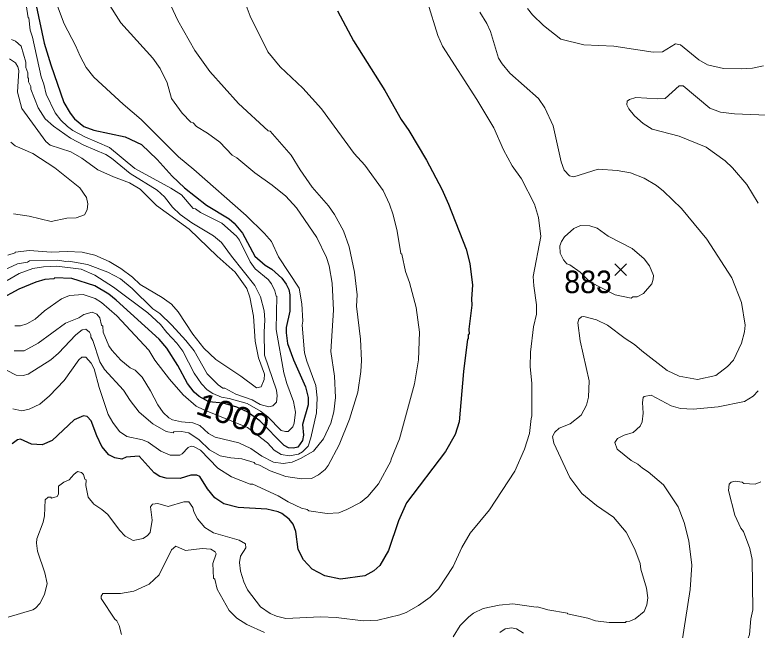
# Model space of a CAD drawing. Extents: x 265.7 to 292.1, y 7676.2 to 7704.2.
# Drawn here: x 269.67 to 272.305, y 7697.714 to 7699.898 of the extents above; entities that cross this region are included whole.
import ezdxf
from ezdxf.enums import TextEntityAlignment as Align

# ---------------------------------------------------------------- set-up
doc = ezdxf.new("R2010")
doc.units = 0
doc.header["$LTSCALE"] = 0.032
for name, color, linetype, lineweight in [('1', 7, 'Continuous', 25), ('2', 7, 'Continuous', 13), ('21', 7, 'Continuous', 25)]:
    doc.layers.add(name, color=color, linetype=linetype, lineweight=lineweight)
doc.layers.add('61', color=7, linetype='Continuous')

msp = doc.modelspace()

# ---------------------------------------------------------------- linework, layer by layer
at = {"layer": '1'}
for points in [[(269.7462, 7699.9316), (269.7741, 7699.7975), (269.7972, 7699.7209), (269.8443, 7699.5869), (269.8667, 7699.5486), (269.8818, 7699.5294), (269.9145, 7699.5023), (269.9505, 7699.4887), (270.0622, 7699.4648), (270.1196, 7699.4384), (270.1755, 7699.385), (270.2281, 7699.3251), (270.2728, 7699.2836), (270.351, 7699.2222), (270.4308, 7699.1743), (270.4492, 7699.1592), (270.4779, 7699.1233), (270.5218, 7699.0411), (270.5585, 7699.0099), (270.5825, 7698.9956), (270.6184, 7698.9629), (270.6335, 7698.9421), (270.6423, 7698.923)], [(270.8154, 7699.9125), (270.8721, 7699.8055), (270.983, 7699.63), (271.0421, 7699.5262), (271.0692, 7699.4879), (271.1314, 7699.3826), (271.1857, 7699.2797), (271.2096, 7699.2262)], [(271.2096, 7699.2262), (271.2719, 7699.0666), (271.2854, 7699.0155), (271.2942, 7698.9389), (271.291, 7698.8895), (271.2926, 7698.8671), (271.2815, 7698.7825)], [(270.6598, 7698.674), (270.7021, 7698.5783), (270.7117, 7698.54), (270.7117, 7698.5144), (270.691, 7698.4442), (270.6942, 7698.4059), (270.6918, 7698.3868), (270.6742, 7698.3636), (270.6591, 7698.3596), (270.6415, 7698.3612), (270.6263, 7698.37), (270.5396, 7698.4569), (270.4943, 7698.489), (270.4585, 7698.506), (270.4095, 7698.5192), (270.3586, 7698.5249), (270.3247, 7698.5431), (270.3071, 7698.5583), (270.2824, 7698.5894), (270.2481, 7698.6533), (270.209, 7698.7155), (270.1819, 7698.7474), (270.0302, 7698.8855), (270.0031, 7698.9062), (269.9537, 7698.9365), (269.8723, 7698.9621), (269.8124, 7698.9645), (269.8084, 7698.9613), (269.7765, 7698.9589), (269.7446, 7698.9493), (269.6839, 7698.9246), (269.6137, 7698.8863)], [(270.6423, 7698.923), (270.6463, 7698.9038), (270.6463, 7698.8464), (270.6335, 7698.7889), (270.6327, 7698.7698), (270.6383, 7698.7315), (270.6598, 7698.674)], [(271.2815, 7698.7825), (271.283, 7698.7642), (271.2799, 7698.7618), (271.2791, 7698.7482), (271.2767, 7698.7466), (271.2623, 7698.6325), (271.2471, 7698.4538), (271.2328, 7698.4091), (271.1985, 7698.3484), (271.0604, 7698.1657), (271.0317, 7698.1019), (270.9966, 7697.9973), (270.9655, 7697.9439), (270.9439, 7697.9247), (270.9128, 7697.9072), (270.8266, 7697.8952), (270.7708, 7697.9064), (270.7253, 7697.9303), (270.6949, 7697.9638), (270.6758, 7698.0005), (270.667, 7698.0644), (270.6582, 7698.0899), (270.6439, 7698.1075), (270.6184, 7698.1282), (270.6048, 7698.1346), (270.5649, 7698.1434), (270.4628, 7698.1489), (270.4117, 7698.1625), (270.3798, 7698.1841), (270.3534, 7698.216), (270.3263, 7698.2591), (270.3159, 7698.2646), (270.2952, 7698.2646), (270.2569, 7698.2519), (270.2074, 7698.2535), (270.1851, 7698.2599), (270.1651, 7698.2726), (270.1109, 7698.3317), (270.0654, 7698.3285), (270.0502, 7698.3213), (270.0255, 7698.3253), (270.0031, 7698.3365), (269.9792, 7698.366), (269.9608, 7698.4043), (269.9409, 7698.457), (269.9273, 7698.4721), (269.9138, 7698.4745), (269.881, 7698.4609), (269.802, 7698.3875), (269.7669, 7698.3716), (269.7286, 7698.3748), (269.6903, 7698.3915), (269.68, 7698.3899), (269.6608, 7698.3756)]]:
    msp.add_lwpolyline(points, dxfattribs=at)
at = {"layer": '2'}
for points in [[(269.6409, 7698.6365), (269.6744, 7698.619), (269.6999, 7698.6182), (269.7175, 7698.6229), (269.7973, 7698.6732), (269.8244, 7698.6971), (269.8866, 7698.7618), (269.909, 7698.7801), (269.9225, 7698.7825), (269.9345, 7698.7722), (269.9393, 7698.7626), (269.9393, 7698.7546), (269.9473, 7698.7426), (269.9712, 7698.666), (269.988, 7698.6397), (270.0558, 7698.5655), (270.0789, 7698.5288), (270.1116, 7698.4881), (270.1595, 7698.4458), (270.2074, 7698.4187), (270.2321, 7698.4139), (270.2345, 7698.4179), (270.2617, 7698.4195), (270.2872, 7698.4147), (270.3247, 7698.3899), (270.3614, 7698.354), (270.3989, 7698.3333), (270.4372, 7698.3253), (270.4755, 7698.3221), (270.5202, 7698.3093), (270.5234, 7698.3046), (270.5386, 7698.2998), (270.5761, 7698.2798), (270.6319, 7698.2599), (270.6878, 7698.2511), (270.7229, 7698.2527), (270.7484, 7698.2655), (270.7716, 7698.2838), (270.7827, 7698.299), (270.821, 7698.3724), (270.8585, 7698.4634), (270.8873, 7698.5591), (270.8984, 7698.6325), (270.9008, 7698.6708), (270.8968, 7698.7474), (270.8833, 7698.8639), (270.8849, 7698.9038), (270.8761, 7698.9852), (270.8569, 7699.0746), (270.837, 7699.132), (270.8051, 7699.1895), (270.7835, 7699.2198), (270.7261, 7699.2869), (270.683, 7699.3475), (270.6511, 7699.4002), (270.5769, 7699.4855), (270.5689, 7699.4863), (270.4635, 7699.5829), (270.3622, 7699.697), (270.3095, 7699.772), (270.2489, 7699.8781), (270.1515, 7700.088)], [(270.4524, 7700.0369), (270.505, 7699.8933), (270.5681, 7699.7672), (270.612, 7699.713), (270.6926, 7699.6379), (270.7588, 7699.5645), (270.8745, 7699.4065)], [(269.6696, 7698.7937), (269.6903, 7698.7945), (269.7127, 7698.8009), (269.7422, 7698.8176), (269.7757, 7698.8472), (269.8356, 7698.8903), (269.8643, 7698.9014), (269.913, 7698.9054), (269.9553, 7698.8911), (269.9776, 7698.8775), (270.0319, 7698.8296), (270.1452, 7698.7075), (270.1675, 7698.6724), (270.2194, 7698.6046), (270.2672, 7698.5495), (270.3143, 7698.5096), (270.3404, 7698.4963), (270.4958, 7698.4338), (270.5669, 7698.3795), (270.5912, 7698.3524), (270.616, 7698.3373), (270.6447, 7698.3325), (270.6766, 7698.3389), (270.691, 7698.3469), (270.7109, 7698.3676), (270.7213, 7698.3963), (270.7404, 7698.4857), (270.7436, 7698.5384), (270.7388, 7698.583), (270.7061, 7698.6692), (270.6981, 7698.698), (270.6902, 7698.7969), (270.6926, 7698.8105), (270.6894, 7698.8719), (270.6798, 7698.9278), (270.6064, 7699.0395), (270.5816, 7699.0937), (270.5569, 7699.1225), (270.4907, 7699.1863), (270.3056, 7699.3491), (270.2505, 7699.3938), (270.1188, 7699.527), (270.0542, 7699.5813), (269.9505, 7699.6771), (269.9233, 7699.7114), (269.9018, 7699.7513), (269.8858, 7699.7896), (269.8451, 7699.8662), (269.8148, 7699.9476)], [(269.7502, 7697.9942), (269.747, 7698.0229), (269.7486, 7698.038), (269.7701, 7698.0979), (269.7749, 7698.1202), (269.7781, 7698.1761), (269.7885, 7698.1857), (269.7973, 7698.1857), (269.8004, 7698.1825), (269.8204, 7698.1881), (269.8252, 7698.1968), (269.8244, 7698.2256), (269.8435, 7698.2399), (269.8627, 7698.2471), (269.8794, 7698.2671), (269.893, 7698.2766), (269.9066, 7698.2742), (269.9138, 7698.2663), (269.9185, 7698.2495), (269.9233, 7698.2471), (269.9217, 7698.2272), (269.9305, 7698.1865), (269.9505, 7698.1609), (269.9792, 7698.1426), (270.0007, 7698.1242), (270.0414, 7698.0692), (270.0614, 7698.0476), (270.0901, 7698.0324), (270.126, 7698.0388), (270.1412, 7698.05), (270.15, 7698.0612), (270.1571, 7698.1043), (270.1515, 7698.1521), (270.1587, 7698.1617), (270.1779, 7698.1633), (270.2138, 7698.1529), (270.2696, 7698.1697), (270.2872, 7698.1697), (270.3016, 7698.1498), (270.3056, 7698.1338), (270.3183, 7698.1091), (270.3447, 7698.0787), (270.375, 7698.0596), (270.4659, 7698.0332), (270.4883, 7698.0205), (270.4899, 7698.0061), (270.4707, 7697.9766), (270.4675, 7697.9543), (270.4715, 7697.9239), (270.4827, 7697.8856), (270.4955, 7697.8569), (270.5425, 7697.7963), (270.5761, 7697.7731), (270.5984, 7697.7635), (270.6319, 7697.7556), (270.7548, 7697.7611), (270.8107, 7697.7587), (270.9064, 7697.7468), (270.9591, 7697.75), (271.0373, 7697.7683), (271.0596, 7697.7771), (271.1027, 7697.801), (271.1442, 7697.8314), (271.1737, 7697.8609), (271.2256, 7697.9399), (271.2567, 7698.0069), (271.287, 7698.058), (271.3549, 7698.141), (271.445, 7698.2782), (271.4794, 7698.3564), (271.4977, 7698.4123), (271.5025, 7698.465), (271.5057, 7698.4737), (271.5057, 7698.591), (271.4993, 7698.6485), (271.5001, 7698.7011), (271.5113, 7698.7905), (271.5216, 7698.8352), (271.5216, 7698.8687), (271.5121, 7698.9357), (271.5105, 7698.9693), (271.5368, 7699.1113), (271.5288, 7699.1783), (271.5153, 7699.2262), (271.469, 7699.3156), (271.4355, 7699.3627), (271.4043, 7699.4193), (271.3708, 7699.4975), (271.3102, 7699.5981), (271.1881, 7699.7864), (271.1713, 7699.8247), (271.1354, 7699.9428)], [(269.9991, 7699.9444), (270.0462, 7699.8694), (270.1595, 7699.7449), (270.1859, 7699.7082), (270.2106, 7699.6571), (270.2266, 7699.6012), (270.2641, 7699.5486), (270.2952, 7699.5167), (270.3032, 7699.5143), (270.3151, 7699.5015), (270.3542, 7699.4784), (270.3981, 7699.4456), (270.442, 7699.4002), (270.458, 7699.3906)], [(269.7103, 7699.9332), (269.7175, 7699.8877), (269.7198, 7699.8877), (269.7238, 7699.8438), (269.7326, 7699.8183), (269.7637, 7699.6779), (269.7733, 7699.6523), (269.7813, 7699.6164), (269.8132, 7699.5502), (269.8332, 7699.5246), (269.8571, 7699.5015), (269.8763, 7699.4879), (269.9185, 7699.4656), (270.0063, 7699.4273), (270.0957, 7699.3523), (270.2234, 7699.2829), (270.2617, 7699.2589), (270.3032, 7699.2102), (270.3119, 7699.2094), (270.3287, 7699.1967), (270.4053, 7699.1592), (270.4572, 7699.1129), (270.4675, 7699.0985), (270.5058, 7699.0219), (270.5234, 7698.9964), (270.5697, 7698.9589), (270.5816, 7698.9437), (270.5936, 7698.9182), (270.5976, 7698.8998), (270.6, 7698.8998)], [(271.4905, 7699.9204), (271.5081, 7699.8981), (271.5472, 7699.8598), (271.6078, 7699.8119), (271.69, 7699.792), (271.7969, 7699.7872), (271.9366, 7699.7656), (271.9693, 7699.7672), (272.0156, 7699.7951), (272.0331, 7699.792), (272.0986, 7699.7385), (272.1289, 7699.7201), (272.1864, 7699.7082), (272.2486, 7699.7066), (272.2885, 7699.709), (272.3284, 7699.7169)], [(272.0284, 7698.6158), (272.0938, 7698.6038), (272.1592, 7698.6174), (272.1999, 7698.6501), (272.2215, 7698.6724), (272.2494, 7698.7331), (272.2606, 7698.773), (272.2629, 7698.7969), (272.2502, 7698.8767), (272.2159, 7698.9645), (272.1273, 7699.1017), (272.0363, 7699.211), (271.9725, 7699.2725), (271.9478, 7699.2924), (271.9039, 7699.318), (271.856, 7699.3371), (271.8081, 7699.3459), (271.7411, 7699.3507), (271.6549, 7699.3235), (271.6397, 7699.3267), (271.6198, 7699.3467), (271.6094, 7699.3762), (271.5815, 7699.5039), (271.552, 7699.5677), (271.5288, 7699.6012), (271.4275, 7699.6914), (271.3996, 7699.7241), (271.3876, 7699.7449), (271.3589, 7699.839), (271.3453, 7699.8678), (271.3206, 7699.9077)], [(269.6584, 7699.8103), (269.6728, 7699.8047), (269.6927, 7699.7864), (269.7087, 7699.7305), (269.7095, 7699.7114), (269.7159, 7699.6922), (269.7159, 7699.6755), (269.719, 7699.6723), (269.719, 7699.6603)], [(269.6512, 7699.7425), (269.672, 7699.7273)], [(269.672, 7699.7273), (269.6807, 7699.7138), (269.6847, 7699.7002), (269.68, 7699.6236), (269.6951, 7699.5661), (269.7805, 7699.4488), (269.7957, 7699.4353)], [(269.719, 7699.6603), (269.727, 7699.6435), (269.727, 7699.6348), (269.7526, 7699.5677), (269.7781, 7699.5294), (269.8068, 7699.5031), (269.8675, 7699.46)], [(272.3092, 7699.2294), (272.2685, 7699.2964), (272.2175, 7699.3555), (272.1919, 7699.3794), (272.1249, 7699.4281), (272.0284, 7699.4672), (271.9326, 7699.4927), (271.9007, 7699.5119), (271.8696, 7699.5398), (271.8496, 7699.5645), (271.8424, 7699.5789), (271.844, 7699.5917), (271.852, 7699.5981), (271.8751, 7699.6044), (271.9533, 7699.5996), (271.9789, 7699.6012), (272.0284, 7699.6459), (272.0427, 7699.6459), (272.1369, 7699.5669), (272.1752, 7699.5526), (272.2247, 7699.547), (272.3683, 7699.5406)], [(269.8675, 7699.46), (269.9154, 7699.4353), (269.9928, 7699.4025), (270.0127, 7699.3898), (270.0789, 7699.3355), (270.1747, 7699.2757), (270.2018, 7699.2517), (270.2297, 7699.215), (270.2569, 7699.1895), (270.2984, 7699.16), (270.375, 7699.1137), (270.4037, 7699.0905), (270.4388, 7699.0411), (270.5218, 7698.9373), (270.5417, 7698.8974), (270.5553, 7698.848), (270.5577, 7698.8161), (270.5553, 7698.7714), (270.5569, 7698.69), (270.5984, 7698.5655), (270.6008, 7698.5463), (270.5984, 7698.5232), (270.5864, 7698.5104), (270.5713, 7698.5064), (270.541, 7698.5152), (270.513, 7698.5312), (270.4548, 7698.5511), (270.4157, 7698.5727), (270.4085, 7698.5735), (270.3917, 7698.5854), (270.3526, 7698.6237), (270.3063, 7698.7059), (270.2776, 7698.7426), (270.2273, 7698.7969), (270.1843, 7698.8376), (270.1595, 7698.8551), (270.0869, 7698.9262), (270.0446, 7698.9605), (269.9999, 7698.9852), (269.9281, 7699.0115), (269.8611, 7699.0243), (269.8515, 7699.0227), (269.8228, 7699.0275), (269.7222, 7699.0251), (269.7151, 7699.0203), (269.6792, 7699.0147), (269.6313, 7698.9916)], [(269.7957, 7699.4353), (269.8691, 7699.4121), (269.9074, 7699.3898), (269.9648, 7699.3483), (270.0207, 7699.3228), (270.0765, 7699.302), (270.1148, 7699.2797), (270.1731, 7699.2214), (270.2888, 7699.1368), (270.3877, 7699.0411), (270.4524, 7698.9852), (270.4931, 7698.927), (270.5042, 7698.8959), (270.517, 7698.8288), (270.5226, 7698.7394), (270.5354, 7698.6804), (270.5569, 7698.6229), (270.5553, 7698.6038), (270.5441, 7698.5783), (270.5274, 7698.5743), (270.4723, 7698.6158), (270.3838, 7698.6748), (270.3407, 7698.7155), (270.3016, 7698.765), (270.2497, 7698.844), (270.2258, 7698.8711), (270.193, 7698.8943), (270.1148, 7698.9413), (270.0877, 7698.9669), (270.0462, 7698.998), (270.0047, 7699.0227), (269.9537, 7699.0451), (269.909, 7699.0554), (269.8563, 7699.0578), (269.7989, 7699.0562), (269.7222, 7699.0618), (269.6712, 7699.0554), (269.6712, 7699.053), (269.6456, 7699.0451)], [(269.656, 7699.4464), (269.6712, 7699.4329), (269.7334, 7699.4065), (269.8116, 7699.3555), (269.9002, 7699.2845), (269.9249, 7699.2501), (269.9289, 7699.2278), (269.9265, 7699.2055), (269.9169, 7699.1887), (269.8882, 7699.1775), (269.8547, 7699.1759), (269.7989, 7699.164), (269.7207, 7699.1839), (269.6648, 7699.1919)], [(270.458, 7699.3906), (270.5218, 7699.3371), (270.584, 7699.2932), (270.6319, 7699.2541), (270.6694, 7699.2126), (270.742, 7699.1073), (270.7763, 7699.0363)], [(270.8745, 7699.4065), (270.912, 7699.3643), (270.9774, 7699.2741), (271.0006, 7699.2262), (271.0133, 7699.1879), (271.0269, 7699.1305), (271.0405, 7699.0506)], [(271.0405, 7699.0506), (271.0437, 7699.0483), (271.0564, 7698.9868), (271.0708, 7698.9485), (271.0947, 7698.8591), (271.1067, 7698.7714), (271.1027, 7698.674), (271.0884, 7698.5878), (271.0357, 7698.3931), (271.0062, 7698.3213), (271.0054, 7698.3133), (270.9607, 7698.2335), (270.9232, 7698.1889), (270.8968, 7698.1673), (270.849, 7698.1418), (270.8202, 7698.1306), (270.7787, 7698.1282), (270.7133, 7698.137), (270.7077, 7698.1418), (270.6878, 7698.1466), (270.6399, 7698.1697), (270.6048, 7698.1912), (270.5154, 7698.2327), (270.5058, 7698.2327), (270.4388, 7698.2583), (270.3901, 7698.2886), (270.3295, 7698.3532), (270.3048, 7698.366), (270.296, 7698.3676), (270.2856, 7698.3628), (270.2641, 7698.3397), (270.2553, 7698.3349), (270.221, 7698.3357), (270.1883, 7698.3492), (270.1428, 7698.3812), (270.1228, 7698.3891), (270.067, 7698.4019), (270.0414, 7698.4195), (270.0175, 7698.4506), (270.0015, 7698.4793), (269.9688, 7698.5751), (269.9521, 7698.6421), (269.9409, 7698.6612), (269.9217, 7698.6828), (269.9082, 7698.6836), (269.897, 7698.6732), (269.8451, 7698.5998), (269.7933, 7698.5455), (269.7582, 7698.516), (269.7207, 7698.4985), (269.6943, 7698.4921), (269.6632, 7698.5001)], [(270.7763, 7699.0363), (270.7859, 7699.0076), (270.7971, 7698.9453), (270.8011, 7698.8496), (270.7923, 7698.7027), (270.8043, 7698.615), (270.8083, 7698.54), (270.8019, 7698.4889), (270.7923, 7698.449), (270.766, 7698.3931), (270.7301, 7698.3492), (270.6846, 7698.3229), (270.6543, 7698.3101), (270.6223, 7698.3053), (270.5888, 7698.3109), (270.5465, 7698.3317), (270.5074, 7698.3588), (270.4651, 7698.3788), (270.3814, 7698.3987), (270.3574, 7698.4123), (270.3263, 7698.4402), (270.3016, 7698.4498), (270.2617, 7698.453), (270.2298, 7698.4602), (270.2162, 7698.4673), (270.197, 7698.4865), (270.1771, 7698.5136), (270.1515, 7698.5639), (270.122, 7698.6126), (270.0973, 7698.6365), (270.0797, 7698.6453), (270.0462, 7698.6724), (270.0143, 7698.7075), (270.0039, 7698.7235), (269.984, 7698.7714), (269.9824, 7698.7929), (269.9776, 7698.7961), (269.9712, 7698.8232), (269.9616, 7698.8352), (269.9441, 7698.8432), (269.9154, 7698.8344), (269.897, 7698.8232), (269.8499, 7698.8033), (269.7526, 7698.7323), (269.7031, 7698.7059), (269.6672, 7698.7051)], [(270.6614, 7698.449), (270.6567, 7698.4362), (270.6407, 7698.4195), (270.6303, 7698.4187), (270.616, 7698.4227), (270.5681, 7698.4712), (270.5419, 7698.4918), (270.4951, 7698.518), (270.4314, 7698.5368), (270.4033, 7698.5405), (270.3734, 7698.5537), (270.3528, 7698.5668), (270.3327, 7698.5878), (270.3063, 7698.6261), (270.2664, 7698.7043), (270.2449, 7698.7331), (270.209, 7698.7706), (270.1867, 7698.7993), (270.142, 7698.84), (270.0207, 7698.9318), (269.9544, 7698.974), (269.9058, 7698.9948), (269.8196, 7699.006), (269.7717, 7699.0036), (269.7334, 7698.9972), (269.6855, 7698.9804), (269.6425, 7698.9557)], [(270.6, 7698.8998), (270.5976, 7698.7809), (270.6247, 7698.6277), (270.6351, 7698.5894), (270.659, 7698.5256), (270.6662, 7698.4873), (270.6614, 7698.449)], [(271.2264, 7697.6909), (271.2511, 7697.7308), (271.2815, 7697.7619), (271.2982, 7697.7739), (271.3325, 7697.7907), (271.39, 7697.8026), (271.4379, 7697.8074), (271.5209, 7697.7955), (271.5256, 7697.7971), (271.5623, 7697.7859), (271.6326, 7697.7739), (271.6326, 7697.7715), (271.7044, 7697.7564), (271.7315, 7697.7476), (271.7794, 7697.7412), (271.8384, 7697.7412), (271.84, 7697.7444), (271.8528, 7697.746), (271.872, 7697.754), (271.9047, 7697.7803), (271.9134, 7697.8042), (271.9174, 7697.8282), (271.9126, 7697.8633), (271.8919, 7697.9303), (271.8895, 7697.9511), (271.8712, 7698.0013), (271.84, 7698.062), (271.7953, 7698.1154), (271.7347, 7698.1569), (271.6828, 7698.1992), (271.6405, 7698.2559), (271.5831, 7698.3772), (271.5783, 7698.4011), (271.5871, 7698.4171), (271.603, 7698.4306), (271.6421, 7698.4458), (271.6804, 7698.4777), (271.6996, 7698.5128), (271.7068, 7698.5416), (271.7084, 7698.599), (271.6765, 7698.741), (271.6685, 7698.8049), (271.6717, 7698.8177), (271.682, 7698.8264), (271.69, 7698.8272), (271.7347, 7698.816)], [(271.7347, 7698.816), (271.7746, 7698.7969), (271.8368, 7698.7498), (271.8704, 7698.7283), (271.8959, 7698.7051), (271.9853, 7698.6357), (272.0284, 7698.6158)], [(271.919, 7698.2758), (271.8983, 7698.2886), (271.8823, 7698.303), (271.8576, 7698.3157), (271.8081, 7698.3564), (271.8001, 7698.3804), (271.8097, 7698.3947), (271.8337, 7698.4059), (271.8656, 7698.4155), (271.8903, 7698.4386), (271.8975, 7698.453), (271.9007, 7698.4841), (271.8983, 7698.5224), (271.9007, 7698.54), (271.9047, 7698.5439), (271.9294, 7698.5479), (271.9996, 7698.5104), (272.0331, 7698.5009), (272.0778, 7698.4985), (272.1672, 7698.5072), (272.2606, 7698.5256), (272.2917, 7698.5447), (272.3092, 7698.5631)], [(272.0675, 7697.8585), (272.0738, 7697.9447), (272.0627, 7698.0309), (272.0467, 7698.0963), (272.0252, 7698.1522), (271.9725, 7698.2304), (271.919, 7698.2758)], [(272.2598, 7697.3797), (272.2566, 7697.3893), (272.2582, 7697.4084), (272.2462, 7697.4867), (272.2478, 7697.5313), (272.2582, 7697.6207), (272.2669, 7697.6654), (272.2781, 7697.6989), (272.2829, 7697.7548), (272.2901, 7697.7867), (272.2877, 7697.9654), (272.2797, 7698.0037), (272.2566, 7698.0644), (272.2478, 7698.0755), (272.2262, 7698.1218), (272.2031, 7698.2096), (272.2055, 7698.2319), (272.2127, 7698.2391), (272.2278, 7698.2431), (272.2526, 7698.2391), (272.2582, 7698.2343), (272.2981, 7698.2327), (272.318, 7698.2407)], [(269.7334, 7697.7859), (269.743, 7697.7915), (269.759, 7697.8082), (269.7757, 7697.8409), (269.7845, 7697.8792), (269.7765, 7697.9175), (269.7502, 7697.9942)], [(270.0486, 7697.6989), (270.0398, 7697.7308), (270.0318, 7697.7476), (270.0247, 7697.7532), (269.976, 7697.8266), (269.976, 7697.8346), (269.9824, 7697.8441), (270.0446, 7697.8441), (270.0925, 7697.8529), (270.1468, 7697.8768), (270.1827, 7697.9104), (270.2258, 7697.9997), (270.2417, 7698.0117), (270.276, 7697.9973), (270.3351, 7698.0037)], [(270.3351, 7698.0037), (270.3662, 7698.0013), (270.3806, 7697.9925), (270.3845, 7697.9846), (270.3734, 7697.9511), (270.3758, 7697.8984), (270.3798, 7697.8952)], [(270.3798, 7697.8952), (270.3877, 7697.8601), (270.4308, 7697.7843), (270.458, 7697.7564), (270.4931, 7697.734), (270.5569, 7697.7061)], [(272.0371, 7697.6606), (272.0675, 7697.8585)], [(269.6464, 7697.7603), (269.7334, 7697.7859)], [(271.3924, 7697.7061), (271.4107, 7697.7189), (271.4331, 7697.7228), (271.4506, 7697.7189), (271.4762, 7697.7037)]]:
    msp.add_lwpolyline(points, dxfattribs=at)
msp.add_lwpolyline([(271.6772, 7698.9853), (271.7115, 7698.9506), (271.8011, 7698.904), (271.8576, 7698.8927), (271.864, 7698.8966), (271.8799, 7698.8974), (271.9015, 7698.9094), (271.931, 7698.9437), (271.9366, 7698.9597), (271.9374, 7698.9733), (271.923, 7699.0076), (271.9039, 7699.0315), (271.8616, 7699.069), (271.777, 7699.1129), (271.7371, 7699.1408), (271.7108, 7699.1488), (271.6781, 7699.1504), (271.6549, 7699.1392), (271.6214, 7699.1097), (271.611, 7699.0937), (271.6054, 7699.0778), (271.6062, 7699.0523), (271.6174, 7699.0283), (271.6294, 7699.0147), (271.6405, 7699.0107)], close=True, dxfattribs=at)
at = {"layer": '21'}
for p, q in [((271.8003, 7699.0141), (271.8415, 7698.9729)), ((271.8415, 7699.0141), (271.8003, 7698.9729))]:
    msp.add_line(p, q, dxfattribs=at)

# ---------------------------------------------------------------- texts
at = {"layer": '61', "width": 0.95}
msp.add_text('883', height=0.08, dxfattribs=at).set_placement((271.7052, 7698.9103), align=Align.CENTER)
at = {"layer": '61', "width": 1.1}
msp.add_text('1000', height=0.08, rotation=340.495, dxfattribs=at).set_placement((270.4312, 7698.4399), align=Align.CENTER)

doc.saveas('drawing.dxf')
